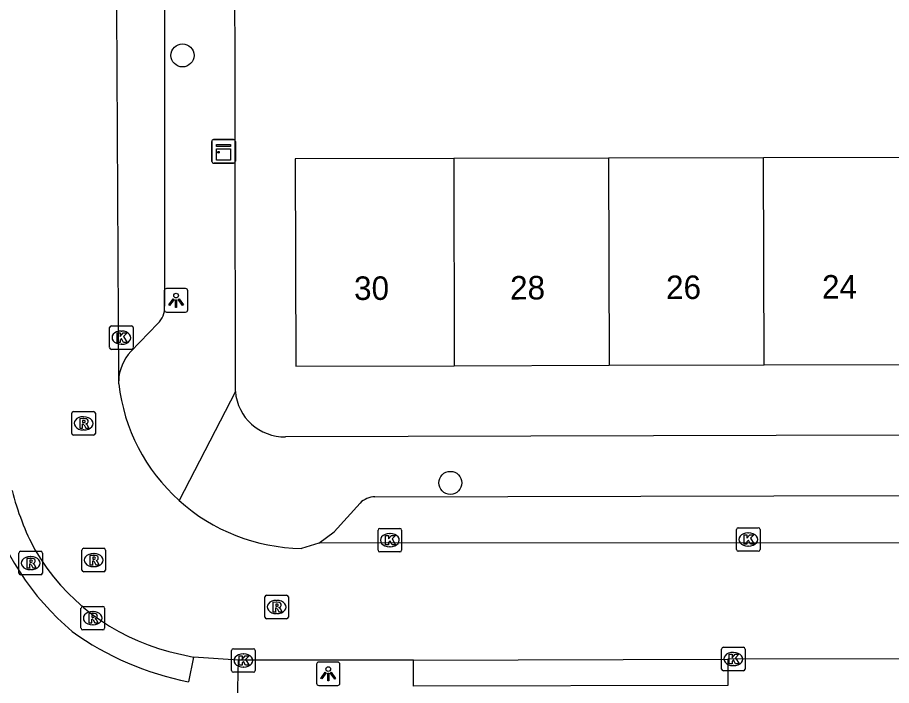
# Model space of a CAD drawing. Extents: x 160732 to 162105, y 387428 to 388479.
# Drawn here: x 161157.55 to 161194.7, y 387806.41 to 387834.81 of the extents above; entities that cross this region are included whole.
import ezdxf

# ---------------------------------------------------------------- set-up
doc = ezdxf.new("R2010")
doc.units = 0
for name, color, linetype in [('IMGEO_Boom', 7, 'Continuous'), ('IMGEO_Kast', 7, 'Continuous'), ('IMGEO_Kolk', 7, 'Continuous'), ('IMGEO_Lichtpunt', 7, 'Continuous'), ('IMGEO_Pand', 7, 'Continuous'), ('IMGEO_Pand_nummerreeks', 7, 'Continuous'), ('IMGEO_Rijbaan_lokaal_open', 7, 'Continuous'), ('IMGEO_Rioolput', 7, 'Continuous'), ('IMGEO_Voetpad_open', 7, 'Continuous')]:
    doc.layers.add(name, color=color, linetype=linetype)

msp = doc.modelspace()

# ---------------------------------------------------------------- linework, layer by layer
at = {"layer": 'IMGEO_Boom'}
for centre in [(161164.563, 387833.197), (161175.947, 387815.024)]:
    msp.add_circle(centre, 0.489, dxfattribs=at)
at = {"layer": 'IMGEO_Kast'}
for p, q in [((161165.81, 387828.693), (161165.81, 387829.534)), ((161165.81, 387829.534), (161165.81, 387828.693)), ((161165.885, 387829.618), (161166.726, 387829.618)), ((161166.726, 387829.618), (161165.885, 387829.618)), ((161166.81, 387829.543), (161166.81, 387828.702)), ((161166.81, 387828.702), (161166.81, 387829.543)), ((161166.735, 387828.618), (161165.894, 387828.618)), ((161165.894, 387828.618), (161166.735, 387828.618))]:
    msp.add_line(p, q, dxfattribs=at)
for points in [[(161166.005, 387829.408), (161166.605, 387829.408), (161166.605, 387829.323), (161166.005, 387829.323), (161166.005, 387829.408)], [(161166.005, 387829.233), (161166.605, 387829.233), (161166.605, 387828.744), (161166.005, 387828.744), (161166.005, 387829.233)]]:
    msp.add_lwpolyline(points, dxfattribs=at)
msp.add_circle((161166.089, 387829.082), 0.0377, dxfattribs=at)
for centre, start, end in [((161165.888, 387829.54), 92.4484, 184.2845), ((161165.888, 387829.54), 92.4484, 184.2845), ((161166.732, 387829.54), 2.4484, 94.2845), ((161166.732, 387829.54), 2.4484, 94.2845), ((161165.888, 387828.696), 182.4484, 274.2845), ((161165.888, 387828.696), 182.4484, 274.2845), ((161166.732, 387828.696), 272.4484, 4.2845), ((161166.732, 387828.696), 272.4484, 4.2845)]:
    msp.add_arc(centre, 0.0779, start, end, dxfattribs=at)
at = {"layer": 'IMGEO_Kolk'}
for p, q in [((161161.467, 387820.772), (161161.467, 387821.624)), ((161161.542, 387821.698), (161162.394, 387821.698)), ((161162.468, 387821.624), (161162.468, 387820.772)), ((161161.955, 387821.478), (161161.98, 387821.478)), ((161161.978, 387820.918), (161161.953, 387820.918)), ((161162.394, 387820.698), (161161.542, 387820.698)), ((161172.95, 387813.088), (161173.802, 387813.088)), ((161188.107, 387812.19), (161188.107, 387813.042)), ((161188.182, 387813.116), (161189.034, 387813.116)), ((161189.108, 387813.042), (161189.108, 387812.19)), ((161172.875, 387812.162), (161172.875, 387813.014)), ((161173.363, 387812.868), (161173.388, 387812.868)), ((161173.876, 387813.014), (161173.876, 387812.162)), ((161188.595, 387812.896), (161188.62, 387812.896)), ((161173.386, 387812.308), (161173.361, 387812.308)), ((161188.618, 387812.336), (161188.593, 387812.336)), ((161173.802, 387812.088), (161172.95, 387812.088)), ((161189.034, 387812.116), (161188.182, 387812.116)), ((161166.652, 387807.042), (161166.652, 387807.894)), ((161166.727, 387807.968), (161167.579, 387807.968)), ((161167.653, 387807.894), (161167.653, 387807.042)), ((161187.474, 387807.107), (161187.474, 387807.959)), ((161187.549, 387808.033), (161188.401, 387808.033)), ((161188.475, 387807.959), (161188.475, 387807.107)), ((161167.14, 387807.748), (161167.165, 387807.748)), ((161187.962, 387807.813), (161187.987, 387807.813)), ((161167.163, 387807.188), (161167.138, 387807.188)), ((161187.985, 387807.253), (161187.96, 387807.253)), ((161167.579, 387806.968), (161166.727, 387806.968)), ((161188.401, 387807.033), (161187.549, 387807.033))]:
    msp.add_line(p, q, dxfattribs=at)
for points in [[(161161.467, 387820.772), (161161.467, 387821.624)], [(161161.542, 387821.698), (161162.394, 387821.698)], [(161162.468, 387821.624), (161162.468, 387820.772)], [(161161.788, 387821.398), (161161.911, 387821.398), (161161.911, 387821.247), (161162.041, 387821.398), (161162.205, 387821.398), (161162.059, 387821.247), (161162.212, 387820.998), (161162.06, 387820.998), (161161.975, 387821.162), (161161.911, 387821.095), (161161.911, 387820.998), (161161.788, 387820.998), (161161.788, 387821.398)], [(161162.394, 387820.698), (161161.542, 387820.698)], [(161172.95, 387813.088), (161173.802, 387813.088)], [(161188.107, 387812.19), (161188.107, 387813.042)], [(161188.182, 387813.116), (161189.034, 387813.116)], [(161189.108, 387813.042), (161189.108, 387812.19)], [(161172.875, 387812.162), (161172.875, 387813.014)], [(161173.196, 387812.788), (161173.319, 387812.788), (161173.319, 387812.637), (161173.449, 387812.788), (161173.613, 387812.788), (161173.467, 387812.637), (161173.62, 387812.388), (161173.468, 387812.388), (161173.383, 387812.552), (161173.319, 387812.485), (161173.319, 387812.388), (161173.196, 387812.388), (161173.196, 387812.788)], [(161173.876, 387813.014), (161173.876, 387812.162)], [(161188.428, 387812.816), (161188.551, 387812.816), (161188.551, 387812.665), (161188.681, 387812.816), (161188.845, 387812.816), (161188.699, 387812.665), (161188.852, 387812.416), (161188.7, 387812.416), (161188.615, 387812.58), (161188.551, 387812.513), (161188.551, 387812.416), (161188.428, 387812.416), (161188.428, 387812.816)], [(161173.802, 387812.088), (161172.95, 387812.088)], [(161189.034, 387812.116), (161188.182, 387812.116)], [(161166.652, 387807.042), (161166.652, 387807.894)], [(161166.727, 387807.968), (161167.579, 387807.968)], [(161167.653, 387807.894), (161167.653, 387807.042)], [(161187.474, 387807.107), (161187.474, 387807.959)], [(161187.549, 387808.033), (161188.401, 387808.033)], [(161188.475, 387807.959), (161188.475, 387807.107)], [(161166.973, 387807.668), (161167.096, 387807.668), (161167.096, 387807.517), (161167.226, 387807.668), (161167.39, 387807.668), (161167.244, 387807.517), (161167.397, 387807.268), (161167.245, 387807.268), (161167.16, 387807.432), (161167.096, 387807.365), (161167.096, 387807.268), (161166.973, 387807.268), (161166.973, 387807.668)], [(161187.795, 387807.733), (161187.918, 387807.733), (161187.918, 387807.582), (161188.048, 387807.733), (161188.212, 387807.733), (161188.066, 387807.582), (161188.219, 387807.333), (161188.067, 387807.333), (161187.982, 387807.497), (161187.918, 387807.43), (161187.918, 387807.333), (161187.795, 387807.333), (161187.795, 387807.733)], [(161167.579, 387806.968), (161166.727, 387806.968)], [(161188.401, 387807.033), (161187.549, 387807.033)]]:
    msp.add_lwpolyline(points, dxfattribs=at)
for centre, start, end in [((161161.544, 387821.622), 91.552, 178.448), ((161161.544, 387821.622), 91.552, 178.448), ((161162.392, 387821.622), 1.552, 88.448), ((161162.392, 387821.622), 1.552, 88.448), ((161161.544, 387820.774), 181.552, 268.448), ((161161.544, 387820.774), 181.552, 268.448), ((161162.392, 387820.774), 271.552, 358.448), ((161162.392, 387820.774), 271.552, 358.448), ((161172.952, 387813.012), 91.552, 178.448), ((161172.952, 387813.012), 91.552, 178.448), ((161173.8, 387813.012), 1.552, 88.448), ((161173.8, 387813.012), 1.552, 88.448), ((161188.184, 387813.04), 91.552, 178.448), ((161188.184, 387813.04), 91.552, 178.448), ((161189.032, 387813.04), 1.552, 88.448), ((161189.032, 387813.04), 1.552, 88.448), ((161172.952, 387812.164), 181.552, 268.448), ((161172.952, 387812.164), 181.552, 268.448), ((161173.8, 387812.164), 271.552, 358.448), ((161173.8, 387812.164), 271.552, 358.448), ((161188.184, 387812.192), 181.552, 268.448), ((161188.184, 387812.192), 181.552, 268.448), ((161189.032, 387812.192), 271.552, 358.448), ((161189.032, 387812.192), 271.552, 358.448), ((161166.729, 387807.892), 91.552, 178.448), ((161166.729, 387807.892), 91.552, 178.448), ((161167.577, 387807.892), 1.552, 88.448), ((161167.577, 387807.892), 1.552, 88.448), ((161187.551, 387807.957), 91.552, 178.448), ((161187.551, 387807.957), 91.552, 178.448), ((161188.399, 387807.957), 1.552, 88.448), ((161188.399, 387807.957), 1.552, 88.448), ((161187.551, 387807.109), 181.552, 268.448), ((161187.551, 387807.109), 181.552, 268.448), ((161188.399, 387807.109), 271.552, 358.448), ((161188.399, 387807.109), 271.552, 358.448), ((161166.729, 387807.044), 181.552, 268.448), ((161166.729, 387807.044), 181.552, 268.448), ((161167.577, 387807.044), 271.552, 358.448), ((161167.577, 387807.044), 271.552, 358.448)]:
    msp.add_arc(centre, 0.0765, start, end, dxfattribs=at)
for centre, major_axis, ratio, start_param, end_param in [((161161.954, 387821.198), (-0.387, 0.002), 0.722429, 4.712389, 7.853982), ((161161.979, 387821.198), (-0.39, 0.002), 0.717154, 1.570796, 4.712389), ((161173.362, 387812.588), (-0.387, 0.002), 0.722429, 4.712389, 7.853982), ((161173.387, 387812.588), (-0.39, 0.002), 0.717154, 1.570796, 4.712389), ((161188.594, 387812.616), (-0.387, 0.002), 0.722429, 4.712389, 7.853982), ((161188.619, 387812.616), (-0.39, 0.002), 0.717154, 1.570796, 4.712389), ((161167.139, 387807.468), (-0.387, 0.002), 0.722429, 4.712389, 7.853982), ((161167.164, 387807.468), (-0.39, 0.002), 0.717154, 1.570796, 4.712389), ((161187.961, 387807.533), (-0.387, 0.002), 0.722429, 4.712389, 7.853982), ((161187.986, 387807.533), (-0.39, 0.002), 0.717154, 1.570796, 4.712389)]:
    msp.add_ellipse(centre, major_axis=major_axis, ratio=ratio, start_param=start_param, end_param=end_param, dxfattribs=at)
at = {"layer": 'IMGEO_Lichtpunt'}
for p, q in [((161163.791, 387823.188), (161163.791, 387822.381)), ((161163.791, 387823.188), (161163.791, 387822.381)), ((161164.693, 387823.283), (161163.885, 387823.283)), ((161164.693, 387823.283), (161163.885, 387823.283)), ((161164.787, 387822.381), (161164.787, 387823.188)), ((161164.787, 387822.381), (161164.787, 387823.188)), ((161163.885, 387822.287), (161164.693, 387822.287)), ((161163.885, 387822.287), (161164.693, 387822.287)), ((161170.259, 387807.31), (161170.259, 387806.503)), ((161170.259, 387807.31), (161170.259, 387806.503)), ((161171.161, 387807.405), (161170.353, 387807.405)), ((161171.161, 387807.405), (161170.353, 387807.405)), ((161171.255, 387806.503), (161171.255, 387807.31)), ((161171.255, 387806.503), (161171.255, 387807.31)), ((161170.353, 387806.409), (161171.161, 387806.409)), ((161170.353, 387806.409), (161171.161, 387806.409))]:
    msp.add_line(p, q, dxfattribs=at)
for points in [[(161164.165, 387822.852), (161164.204, 387822.824), (161164.016, 387822.562), (161163.978, 387822.589), (161164.165, 387822.852)], [(161164.267, 387822.804), (161164.314, 387822.804), (161164.314, 387822.482), (161164.267, 387822.482), (161164.267, 387822.804)], [(161164.377, 387822.824), (161164.415, 387822.851), (161164.602, 387822.589), (161164.563, 387822.561), (161164.377, 387822.824)], [(161170.633, 387806.974), (161170.672, 387806.946), (161170.484, 387806.684), (161170.446, 387806.711), (161170.633, 387806.974)], [(161170.735, 387806.926), (161170.782, 387806.926), (161170.782, 387806.604), (161170.735, 387806.604), (161170.735, 387806.926)], [(161170.845, 387806.946), (161170.883, 387806.973), (161171.07, 387806.711), (161171.031, 387806.683), (161170.845, 387806.946)]]:
    msp.add_lwpolyline(points, dxfattribs=at)
for centre in [(161164.29, 387822.986), (161170.758, 387807.108)]:
    msp.add_circle(centre, 0.0994, dxfattribs=at)
for centre, start, end in [((161163.885, 387823.188), 90, 180), ((161163.885, 387823.188), 90, 180), ((161164.693, 387823.188), 0, 90), ((161164.693, 387823.188), 0, 90), ((161163.885, 387822.381), 180, 270), ((161163.885, 387822.381), 180, 270), ((161164.693, 387822.381), 270, 0), ((161164.693, 387822.381), 270, 360), ((161170.353, 387807.31), 90, 180), ((161170.353, 387807.31), 90, 180), ((161171.161, 387807.31), 0, 90), ((161171.161, 387807.31), 0, 90), ((161170.353, 387806.503), 180, 270), ((161170.353, 387806.503), 180, 270), ((161171.161, 387806.503), 270, 0), ((161171.161, 387806.503), 270, 360)]:
    msp.add_arc(centre, 0.0946, start, end, dxfattribs=at)
at = {"layer": 'IMGEO_Pand'}
for points in [[(161176.088, 387828.814), (161169.347, 387828.797), (161169.377, 387819.987), (161176.113, 387820.004)], [(161182.67, 387828.83), (161176.088, 387828.814)], [(161176.088, 387828.814), (161176.113, 387820.004)], [(161189.262, 387828.847), (161182.67, 387828.83)], [(161182.67, 387828.83), (161182.695, 387820.021)], [(161195.845, 387828.863), (161189.262, 387828.847)], [(161189.286, 387820.037), (161189.262, 387828.847)], [(161176.113, 387820.004), (161182.695, 387820.021)], [(161182.695, 387820.021), (161189.286, 387820.037)], [(161189.286, 387820.037), (161195.869, 387820.053)]]:
    msp.add_lwpolyline(points, dxfattribs=at)
at = {"layer": 'IMGEO_Rijbaan_lokaal_open'}
for points in [[(161161.851, 387819.357), (161161.745, 387840.463)], [(161161.852, 387819.236), (161161.851, 387819.357)], [(161170.353, 387812.46), (161169.615, 387812.239)], [(161196.864, 387812.48), (161170.353, 387812.46)], [(161163.988, 387807.859), (161165.036, 387807.613)], [(161166.936, 387807.485), (161165.036, 387807.613)], [(161174.376, 387807.484), (161166.936, 387807.485)], [(161174.376, 387807.484), (161187.735, 387807.527)], [(161196.815, 387807.535), (161187.735, 387807.527)]]:
    msp.add_lwpolyline(points, dxfattribs=at)
for centre, radius, start, end in [((161169.717, 387820.161), 7.92, 186.7103, 227.9894), ((161168.325, 387817.478), 11.35, 194.1768, 207.9043), ((161169.724, 387820.164), 7.926, 227.9686, 269.2137), ((161166.338, 387816.881), 9.323, 210.381, 255.4009)]:
    msp.add_arc(centre, radius, start, end, dxfattribs=at)
at = {"layer": 'IMGEO_Rioolput'}
for p, q in [((161159.858, 387817.128), (161159.858, 387817.98)), ((161159.933, 387818.054), (161160.785, 387818.054)), ((161160.859, 387817.98), (161160.859, 387817.128)), ((161160.346, 387817.834), (161160.371, 387817.834)), ((161160.369, 387817.274), (161160.344, 387817.274)), ((161160.785, 387817.054), (161159.933, 387817.054)), ((161157.609, 387811.187), (161157.609, 387812.039)), ((161157.684, 387812.113), (161158.536, 387812.113)), ((161158.61, 387812.039), (161158.61, 387811.187)), ((161160.289, 387811.315), (161160.289, 387812.167)), ((161160.364, 387812.241), (161161.216, 387812.241)), ((161160.777, 387812.021), (161160.802, 387812.021)), ((161161.29, 387812.167), (161161.29, 387811.315)), ((161158.097, 387811.893), (161158.122, 387811.893)), ((161158.12, 387811.333), (161158.095, 387811.333)), ((161161.216, 387811.241), (161160.364, 387811.241)), ((161160.8, 387811.461), (161160.775, 387811.461)), ((161158.536, 387811.113), (161157.684, 387811.113)), ((161168.062, 387809.319), (161168.062, 387810.171)), ((161168.137, 387810.245), (161168.989, 387810.245)), ((161169.063, 387810.171), (161169.063, 387809.319)), ((161160.249, 387808.844), (161160.249, 387809.696)), ((161160.324, 387809.77), (161161.176, 387809.77)), ((161161.25, 387809.696), (161161.25, 387808.844)), ((161168.55, 387810.025), (161168.575, 387810.025)), ((161160.737, 387809.55), (161160.762, 387809.55)), ((161168.573, 387809.465), (161168.548, 387809.465)), ((161160.76, 387808.99), (161160.735, 387808.99)), ((161168.989, 387809.245), (161168.137, 387809.245)), ((161161.176, 387808.77), (161160.324, 387808.77))]:
    msp.add_line(p, q, dxfattribs=at)
for points in [[(161159.858, 387817.128), (161159.858, 387817.98)], [(161159.933, 387818.054), (161160.785, 387818.054)], [(161160.859, 387817.98), (161160.859, 387817.128)], [(161160.447, 387817.752), (161160.195, 387817.754), (161160.195, 387817.354)], [(161160.195, 387817.354), (161160.319, 387817.354), (161160.319, 387817.516), (161160.33, 387817.516)], [(161160.373, 387817.673), (161160.319, 387817.673), (161160.319, 387817.592)], [(161160.319, 387817.592), (161160.371, 387817.592)], [(161160.377, 387817.487), (161160.448, 387817.354), (161160.588, 387817.354), (161160.523, 387817.48)], [(161160.785, 387817.054), (161159.933, 387817.054)], [(161157.609, 387811.187), (161157.609, 387812.039)], [(161157.684, 387812.113), (161158.536, 387812.113)], [(161158.61, 387812.039), (161158.61, 387811.187)], [(161160.289, 387811.315), (161160.289, 387812.167)], [(161160.364, 387812.241), (161161.216, 387812.241)], [(161160.878, 387811.939), (161160.626, 387811.941), (161160.626, 387811.541)], [(161161.29, 387812.167), (161161.29, 387811.315)], [(161158.198, 387811.811), (161157.946, 387811.813), (161157.946, 387811.413)], [(161157.946, 387811.413), (161158.07, 387811.413), (161158.07, 387811.575), (161158.081, 387811.575)], [(161158.124, 387811.732), (161158.07, 387811.732), (161158.07, 387811.651)], [(161158.07, 387811.651), (161158.122, 387811.651)], [(161158.128, 387811.546), (161158.199, 387811.413), (161158.339, 387811.413), (161158.274, 387811.539)], [(161160.626, 387811.541), (161160.75, 387811.541), (161160.75, 387811.703), (161160.761, 387811.703)], [(161160.804, 387811.86), (161160.75, 387811.86), (161160.75, 387811.779)], [(161160.75, 387811.779), (161160.802, 387811.779)], [(161160.808, 387811.674), (161160.879, 387811.541), (161161.019, 387811.541), (161160.954, 387811.667)], [(161161.216, 387811.241), (161160.364, 387811.241)], [(161158.536, 387811.113), (161157.684, 387811.113)], [(161168.062, 387809.319), (161168.062, 387810.171)], [(161168.137, 387810.245), (161168.989, 387810.245)], [(161169.063, 387810.171), (161169.063, 387809.319)], [(161160.249, 387808.844), (161160.249, 387809.696)], [(161160.324, 387809.77), (161161.176, 387809.77)], [(161161.25, 387809.696), (161161.25, 387808.844)], [(161168.651, 387809.943), (161168.399, 387809.945), (161168.399, 387809.545)], [(161168.399, 387809.545), (161168.523, 387809.545), (161168.523, 387809.707), (161168.534, 387809.707)], [(161168.577, 387809.864), (161168.523, 387809.864), (161168.523, 387809.783)], [(161168.523, 387809.783), (161168.575, 387809.783)], [(161168.581, 387809.678), (161168.652, 387809.545), (161168.792, 387809.545), (161168.727, 387809.671)], [(161160.838, 387809.468), (161160.586, 387809.47), (161160.586, 387809.07)], [(161160.764, 387809.389), (161160.71, 387809.389), (161160.71, 387809.308)], [(161160.71, 387809.308), (161160.762, 387809.308)], [(161160.586, 387809.07), (161160.71, 387809.07), (161160.71, 387809.232), (161160.721, 387809.232)], [(161160.768, 387809.203), (161160.839, 387809.07), (161160.979, 387809.07), (161160.914, 387809.196)], [(161168.989, 387809.245), (161168.137, 387809.245)], [(161161.176, 387808.77), (161160.324, 387808.77)]]:
    msp.add_lwpolyline(points, dxfattribs=at)
for centre, radius, start, end in [((161159.935, 387817.978), 0.0765, 91.552, 178.448), ((161159.935, 387817.978), 0.0765, 91.552, 178.448), ((161160.783, 387817.978), 0.0765, 1.552, 88.448), ((161160.783, 387817.978), 0.0765, 1.552, 88.448), ((161160.329, 387817.463), 0.0533, 26.0293, 88.6989), ((161160.355, 387817.781), 0.19, 274.7715, 282.9687), ((161160.379, 387817.577), 0.0964, 77.0061, 93.1865), ((161160.393, 387817.634), 0.0378, 276.6634, 79.6772), ((161160.446, 387817.642), 0.109, 350.3612, 89.416), ((161160.444, 387817.642), 0.112, 277.5842, 350.9817), ((161160.428, 387817.427), 0.108, 29.5134, 73.7905), ((161159.935, 387817.13), 0.0765, 181.552, 268.448), ((161159.935, 387817.13), 0.0765, 181.552, 268.448), ((161160.783, 387817.13), 0.0765, 271.552, 358.448), ((161160.783, 387817.13), 0.0765, 271.552, 358.448), ((161157.686, 387812.037), 0.0765, 91.552, 178.448), ((161157.686, 387812.037), 0.0765, 91.552, 178.448), ((161158.534, 387812.037), 0.0765, 1.552, 88.448), ((161158.534, 387812.037), 0.0765, 1.552, 88.448), ((161160.366, 387812.165), 0.0765, 91.552, 178.448), ((161160.366, 387812.165), 0.0765, 91.552, 178.448), ((161160.877, 387811.829), 0.109, 350.3612, 89.416), ((161161.214, 387812.165), 0.0765, 1.552, 88.448), ((161161.214, 387812.165), 0.0765, 1.552, 88.448), ((161158.08, 387811.522), 0.0533, 26.0293, 88.6989), ((161158.106, 387811.84), 0.19, 274.7715, 282.9687), ((161158.13, 387811.636), 0.0964, 77.0061, 93.1865), ((161158.144, 387811.693), 0.0378, 276.6634, 79.6772), ((161158.197, 387811.701), 0.109, 350.3612, 89.416), ((161158.195, 387811.701), 0.112, 277.5842, 350.9817), ((161158.179, 387811.486), 0.108, 29.5134, 73.7905), ((161160.76, 387811.65), 0.0533, 26.0293, 88.6989), ((161160.786, 387811.968), 0.19, 274.7715, 282.9687), ((161160.81, 387811.764), 0.0964, 77.0061, 93.1865), ((161160.824, 387811.821), 0.0378, 276.6634, 79.6772), ((161160.875, 387811.829), 0.112, 277.5842, 350.9817), ((161160.859, 387811.614), 0.108, 29.5134, 73.7905), ((161157.686, 387811.189), 0.0765, 181.552, 268.448), ((161157.686, 387811.189), 0.0765, 181.552, 268.448), ((161158.534, 387811.189), 0.0765, 271.552, 358.448), ((161158.534, 387811.189), 0.0765, 271.552, 358.448), ((161160.366, 387811.317), 0.0765, 181.552, 268.448), ((161160.366, 387811.317), 0.0765, 181.552, 268.448), ((161161.214, 387811.317), 0.0765, 271.552, 358.448), ((161161.214, 387811.317), 0.0765, 271.552, 358.448), ((161168.139, 387810.169), 0.0765, 91.552, 178.448), ((161168.139, 387810.169), 0.0765, 91.552, 178.448), ((161168.987, 387810.169), 0.0765, 1.552, 88.448), ((161168.987, 387810.169), 0.0765, 1.552, 88.448), ((161160.326, 387809.694), 0.0765, 91.552, 178.448), ((161160.326, 387809.694), 0.0765, 91.552, 178.448), ((161161.174, 387809.694), 0.0765, 1.552, 88.448), ((161161.174, 387809.694), 0.0765, 1.552, 88.448), ((161168.533, 387809.654), 0.0533, 26.0293, 88.6989), ((161168.559, 387809.972), 0.19, 274.7715, 282.9687), ((161168.583, 387809.768), 0.0964, 77.0061, 93.1865), ((161168.597, 387809.825), 0.0378, 276.6634, 79.6772), ((161168.65, 387809.833), 0.109, 350.3612, 89.416), ((161168.648, 387809.833), 0.112, 277.5842, 350.9817), ((161168.632, 387809.618), 0.108, 29.5134, 73.7905), ((161160.746, 387809.497), 0.19, 274.7715, 282.9687), ((161160.77, 387809.293), 0.0964, 77.0061, 93.1865), ((161160.784, 387809.35), 0.0378, 276.6634, 79.6772), ((161160.837, 387809.358), 0.109, 350.3612, 89.416), ((161160.835, 387809.358), 0.112, 277.5842, 350.9817), ((161168.139, 387809.321), 0.0765, 181.552, 268.448), ((161168.139, 387809.321), 0.0765, 181.552, 268.448), ((161168.987, 387809.321), 0.0765, 271.552, 358.448), ((161168.987, 387809.321), 0.0765, 271.552, 358.448), ((161160.72, 387809.179), 0.0533, 26.0293, 88.6989), ((161160.819, 387809.143), 0.108, 29.5134, 73.7905), ((161160.326, 387808.846), 0.0765, 181.552, 268.448), ((161160.326, 387808.846), 0.0765, 181.552, 268.448), ((161161.174, 387808.846), 0.0765, 271.552, 358.448), ((161161.174, 387808.846), 0.0765, 271.552, 358.448)]:
    msp.add_arc(centre, radius, start, end, dxfattribs=at)
for centre, major_axis, ratio, start_param, end_param in [((161160.345, 387817.554), (-0.387, 0.002), 0.722429, 4.712389, 7.853982), ((161160.37, 387817.554), (-0.39, 0.002), 0.717154, 1.570796, 4.712389), ((161160.776, 387811.741), (-0.387, 0.002), 0.722429, 4.712389, 7.853982), ((161160.801, 387811.741), (-0.39, 0.002), 0.717154, 1.570796, 4.712389), ((161158.096, 387811.613), (-0.387, 0.002), 0.722429, 4.712389, 7.853982), ((161158.121, 387811.613), (-0.39, 0.002), 0.717154, 1.570796, 4.712389), ((161168.549, 387809.745), (-0.387, 0.002), 0.722429, 4.712389, 7.853982), ((161168.574, 387809.745), (-0.39, 0.002), 0.717154, 1.570796, 4.712389), ((161160.736, 387809.27), (-0.387, 0.002), 0.722429, 4.712389, 7.853982), ((161160.761, 387809.27), (-0.39, 0.002), 0.717154, 1.570796, 4.712389)]:
    msp.add_ellipse(centre, major_axis=major_axis, ratio=ratio, start_param=start_param, end_param=end_param, dxfattribs=at)
at = {"layer": 'IMGEO_Voetpad_open'}
for points in [[(161166.809, 387818.907), (161166.786, 387839.612)], [(161163.794, 387836.409), (161163.798, 387822.532)], [(161163.511, 387821.794), (161162.373, 387820.613)], [(161166.809, 387818.907), (161164.417, 387814.277)], [(161215.88, 387817.112), (161168.944, 387816.981)], [(161172.735, 387814.434), (161212.3, 387814.523)], [(161170.353, 387812.46), (161171.004, 387812.941), (161172.112, 387814.165)], [(161165.036, 387807.613), (161164.814, 387806.565)], [(161166.936, 387807.485), (161166.859, 387804.507)], [(161187.735, 387807.527), (161187.737, 387806.409), (161174.383, 387806.378), (161174.376, 387807.484)]]:
    msp.add_lwpolyline(points, dxfattribs=at)
for centre, radius, start, end in [((161162.912, 387822.452), 0.89, 312.3278, 5.1712), ((161163.755, 387819.302), 1.905, 136.5144, 178.3495), ((161168.898, 387819.076), 2.095, 184.6209, 271.2714), ((161167.121, 387817.336), 11.269, 195.5237, 230.0107), ((161172.756, 387813.53), 0.905, 91.3227, 135.385), ((161167.235, 387818.922), 12.592, 234.2558, 258.9162)]:
    msp.add_arc(centre, radius, start, end, dxfattribs=at)

# ---------------------------------------------------------------- texts
at = {"layer": 'IMGEO_Pand_nummerreeks'}
for s, p in [('30', (161171.856, 387822.8)), ('28', (161178.486, 387822.819)), ('26', (161185.114, 387822.838)), ('24', (161191.744, 387822.857))]:
    msp.add_text(s, height=1, rotation=0.1654, dxfattribs=at).set_placement(p)

doc.saveas('drawing.dxf')
